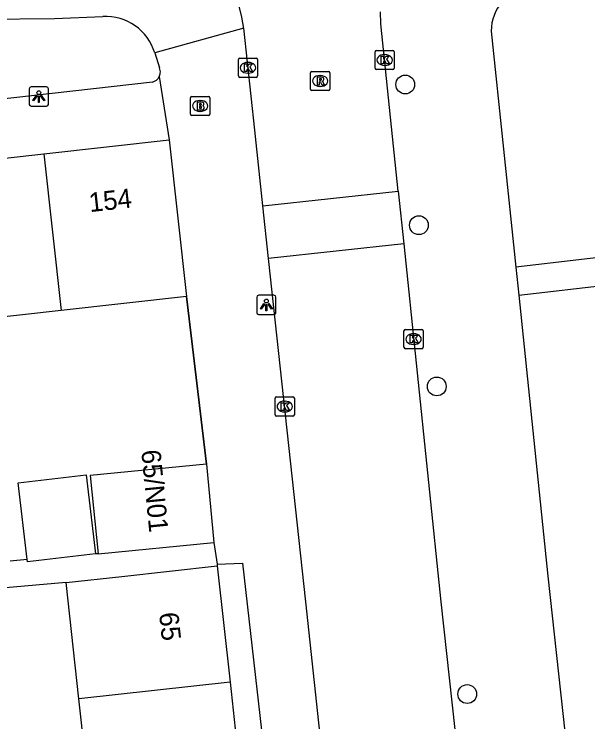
# Model space of a CAD drawing. Extents: x 160026 to 161302, y 384757 to 385701.
# Drawn here: x 161141.18 to 161171.01, y 385191.83 to 385228.61 of the extents above; entities that cross this region are included whole.
import ezdxf

# ---------------------------------------------------------------- set-up
doc = ezdxf.new("R2010")
doc.units = 0
for name, color, linetype in [('IMGEO_Boom', 7, 'Continuous'), ('IMGEO_Brandkraan', 7, 'Continuous'), ('IMGEO_Groenvoorziening', 7, 'Continuous'), ('IMGEO_Kolk', 7, 'Continuous'), ('IMGEO_Lichtpunt', 7, 'Continuous'), ('IMGEO_Muur', 7, 'Continuous'), ('IMGEO_Pand', 7, 'Continuous'), ('IMGEO_Pand_nummerreeks', 7, 'Continuous'), ('IMGEO_Rijbaan_lokaal_open', 7, 'Continuous'), ('IMGEO_Rioolput', 7, 'Continuous'), ('IMGEO_Voetpad_open', 7, 'Continuous')]:
    doc.layers.add(name, color=color, linetype=linetype)

msp = doc.modelspace()

# ---------------------------------------------------------------- linework, layer by layer
at = {"layer": 'IMGEO_Boom'}
for centre in [(161161.514, 385224.953), (161162.223, 385217.64), (161163.152, 385209.26), (161164.737, 385193.272)]:
    msp.add_circle(centre, 0.489, dxfattribs=at)
at = {"layer": 'IMGEO_Brandkraan'}
for p, q in [((161150.348, 385223.411), (161150.348, 385224.263)), ((161150.423, 385224.337), (161151.275, 385224.337)), ((161151.349, 385224.263), (161151.349, 385223.411)), ((161150.836, 385224.117), (161150.861, 385224.117)), ((161150.859, 385223.557), (161150.834, 385223.557)), ((161151.275, 385223.337), (161150.423, 385223.337))]:
    msp.add_line(p, q, dxfattribs=at)
for points in [[(161150.348, 385223.411), (161150.348, 385224.263)], [(161150.423, 385224.337), (161151.275, 385224.337)], [(161151.349, 385224.263), (161151.349, 385223.411)], [(161150.696, 385224.037), (161150.696, 385223.637), (161150.909, 385223.637)], [(161150.927, 385224.037), (161150.696, 385224.037)], [(161150.875, 385223.956), (161150.821, 385223.956), (161150.821, 385223.88)], [(161150.821, 385223.88), (161150.874, 385223.88)], [(161150.883, 385223.804), (161150.821, 385223.804), (161150.821, 385223.723)], [(161150.821, 385223.723), (161150.883, 385223.723)], [(161151.275, 385223.337), (161150.423, 385223.337)]]:
    msp.add_lwpolyline(points, dxfattribs=at)
for centre, radius, start, end in [((161150.425, 385224.261), 0.0765, 91.552, 178.448), ((161150.425, 385224.261), 0.0765, 91.552, 178.448), ((161151.273, 385224.261), 0.0765, 1.552, 88.448), ((161151.273, 385224.261), 0.0765, 1.552, 88.448), ((161150.876, 385223.918), 0.0379, 267.8285, 90.9355), ((161150.931, 385223.892), 0.145, 59.4692, 91.5367), ((161150.956, 385223.939), 0.0922, 285.5137, 58.1501), ((161150.884, 385223.763), 0.0404, 269.8759, 90.5077), ((161150.915, 385223.888), 0.251, 268.6676, 293.5347), ((161150.961, 385223.747), 0.105, 301.3115, 78.989), ((161150.425, 385223.413), 0.0765, 181.552, 268.448), ((161150.425, 385223.413), 0.0765, 181.552, 268.448), ((161151.273, 385223.413), 0.0765, 271.552, 358.448), ((161151.273, 385223.413), 0.0765, 271.552, 358.448)]:
    msp.add_arc(centre, radius, start, end, dxfattribs=at)
for centre, major_axis, ratio, start_param, end_param in [((161150.835, 385223.837), (-0.387, 0.002), 0.722429, 4.712389, 7.853982), ((161150.86, 385223.837), (-0.39, 0.002), 0.717154, 1.570796, 4.712389)]:
    msp.add_ellipse(centre, major_axis=major_axis, ratio=ratio, start_param=start_param, end_param=end_param, dxfattribs=at)
at = {"layer": 'IMGEO_Groenvoorziening'}
for points in [[(161173.803, 385217.549), (161173.959, 385216.23), (161167.26, 385215.452)], [(161167.411, 385213.995), (161172.22, 385214.554)]]:
    msp.add_lwpolyline(points, dxfattribs=at)
at = {"layer": 'IMGEO_Kolk'}
for p, q in [((161159.944, 385225.8), (161159.944, 385226.652)), ((161160.019, 385226.726), (161160.871, 385226.726)), ((161160.432, 385226.506), (161160.457, 385226.506)), ((161160.945, 385226.652), (161160.945, 385225.8)), ((161152.834, 385225.398), (161152.834, 385226.25)), ((161152.909, 385226.324), (161153.761, 385226.324)), ((161153.322, 385226.104), (161153.347, 385226.104)), ((161153.835, 385226.25), (161153.835, 385225.398)), ((161160.871, 385225.726), (161160.019, 385225.726)), ((161160.455, 385225.946), (161160.43, 385225.946)), ((161153.345, 385225.544), (161153.32, 385225.544)), ((161153.761, 385225.324), (161152.909, 385225.324)), ((161161.446, 385211.294), (161161.446, 385212.146)), ((161161.521, 385212.22), (161162.373, 385212.22)), ((161162.447, 385212.146), (161162.447, 385211.294)), ((161161.934, 385212), (161161.959, 385212)), ((161161.957, 385211.44), (161161.932, 385211.44)), ((161162.373, 385211.22), (161161.521, 385211.22)), ((161154.748, 385207.79), (161154.748, 385208.642)), ((161154.823, 385208.716), (161155.675, 385208.716)), ((161155.236, 385208.496), (161155.261, 385208.496)), ((161155.749, 385208.642), (161155.749, 385207.79)), ((161155.675, 385207.716), (161154.823, 385207.716)), ((161155.259, 385207.936), (161155.234, 385207.936))]:
    msp.add_line(p, q, dxfattribs=at)
for points in [[(161159.944, 385225.8), (161159.944, 385226.652)], [(161160.019, 385226.726), (161160.871, 385226.726)], [(161160.945, 385226.652), (161160.945, 385225.8)], [(161152.834, 385225.398), (161152.834, 385226.25)], [(161152.909, 385226.324), (161153.761, 385226.324)], [(161153.835, 385226.25), (161153.835, 385225.398)], [(161160.265, 385226.426), (161160.388, 385226.426), (161160.388, 385226.275), (161160.518, 385226.426), (161160.682, 385226.426), (161160.536, 385226.275), (161160.689, 385226.026), (161160.537, 385226.026), (161160.452, 385226.19), (161160.388, 385226.123), (161160.388, 385226.026), (161160.265, 385226.026), (161160.265, 385226.426)], [(161153.155, 385226.024), (161153.278, 385226.024), (161153.278, 385225.873), (161153.408, 385226.024), (161153.572, 385226.024), (161153.426, 385225.873), (161153.579, 385225.624), (161153.427, 385225.624), (161153.342, 385225.788), (161153.278, 385225.721), (161153.278, 385225.624), (161153.155, 385225.624), (161153.155, 385226.024)], [(161160.871, 385225.726), (161160.019, 385225.726)], [(161153.761, 385225.324), (161152.909, 385225.324)], [(161161.446, 385211.294), (161161.446, 385212.146)], [(161161.521, 385212.22), (161162.373, 385212.22)], [(161162.447, 385212.146), (161162.447, 385211.294)], [(161161.767, 385211.92), (161161.89, 385211.92), (161161.89, 385211.769), (161162.02, 385211.92), (161162.184, 385211.92), (161162.038, 385211.769), (161162.191, 385211.52), (161162.039, 385211.52), (161161.954, 385211.684), (161161.89, 385211.617), (161161.89, 385211.52), (161161.767, 385211.52), (161161.767, 385211.92)], [(161162.373, 385211.22), (161161.521, 385211.22)], [(161154.748, 385207.79), (161154.748, 385208.642)], [(161154.823, 385208.716), (161155.675, 385208.716)], [(161155.749, 385208.642), (161155.749, 385207.79)], [(161155.069, 385208.416), (161155.192, 385208.416), (161155.192, 385208.265), (161155.322, 385208.416), (161155.486, 385208.416), (161155.34, 385208.265), (161155.493, 385208.016), (161155.341, 385208.016), (161155.256, 385208.18), (161155.192, 385208.113), (161155.192, 385208.016), (161155.069, 385208.016), (161155.069, 385208.416)], [(161155.675, 385207.716), (161154.823, 385207.716)]]:
    msp.add_lwpolyline(points, dxfattribs=at)
for centre, start, end in [((161160.021, 385226.65), 91.552, 178.448), ((161160.021, 385226.65), 91.552, 178.448), ((161160.869, 385226.65), 1.552, 88.448), ((161160.869, 385226.65), 1.552, 88.448), ((161152.911, 385226.248), 91.552, 178.448), ((161152.911, 385226.248), 91.552, 178.448), ((161153.759, 385226.248), 1.552, 88.448), ((161153.759, 385226.248), 1.552, 88.448), ((161160.021, 385225.802), 181.552, 268.448), ((161160.021, 385225.802), 181.552, 268.448), ((161160.869, 385225.802), 271.552, 358.448), ((161160.869, 385225.802), 271.552, 358.448), ((161152.911, 385225.4), 181.552, 268.448), ((161152.911, 385225.4), 181.552, 268.448), ((161153.759, 385225.4), 271.552, 358.448), ((161153.759, 385225.4), 271.552, 358.448), ((161161.523, 385212.144), 91.552, 178.448), ((161161.523, 385212.144), 91.552, 178.448), ((161162.371, 385212.144), 1.552, 88.448), ((161162.371, 385212.144), 1.552, 88.448), ((161161.523, 385211.296), 181.552, 268.448), ((161161.523, 385211.296), 181.552, 268.448), ((161162.371, 385211.296), 271.552, 358.448), ((161162.371, 385211.296), 271.552, 358.448), ((161154.825, 385208.64), 91.552, 178.448), ((161154.825, 385208.64), 91.552, 178.448), ((161155.673, 385208.64), 1.552, 88.448), ((161155.673, 385208.64), 1.552, 88.448), ((161154.825, 385207.792), 181.552, 268.448), ((161154.825, 385207.792), 181.552, 268.448), ((161155.673, 385207.792), 271.552, 358.448), ((161155.673, 385207.792), 271.552, 358.448)]:
    msp.add_arc(centre, 0.0765, start, end, dxfattribs=at)
for centre, major_axis, ratio, start_param, end_param in [((161160.431, 385226.226), (-0.387, 0.002), 0.722429, 4.712389, 7.853982), ((161160.456, 385226.226), (-0.39, 0.002), 0.717154, 1.570796, 4.712389), ((161153.321, 385225.824), (-0.387, 0.002), 0.722429, 4.712389, 7.853982), ((161153.346, 385225.824), (-0.39, 0.002), 0.717154, 1.570796, 4.712389), ((161161.933, 385211.72), (-0.387, 0.002), 0.722429, 4.712389, 7.853982), ((161161.958, 385211.72), (-0.39, 0.002), 0.717154, 1.570796, 4.712389), ((161155.235, 385208.216), (-0.387, 0.002), 0.722429, 4.712389, 7.853982), ((161155.26, 385208.216), (-0.39, 0.002), 0.717154, 1.570796, 4.712389)]:
    msp.add_ellipse(centre, major_axis=major_axis, ratio=ratio, start_param=start_param, end_param=end_param, dxfattribs=at)
at = {"layer": 'IMGEO_Lichtpunt'}
for p, q in [((161141.96, 385224.728), (161141.96, 385223.921)), ((161141.96, 385224.728), (161141.96, 385223.921)), ((161142.862, 385224.823), (161142.054, 385224.823)), ((161142.862, 385224.823), (161142.054, 385224.823)), ((161142.956, 385223.921), (161142.956, 385224.728)), ((161142.956, 385223.921), (161142.956, 385224.728)), ((161142.054, 385223.827), (161142.862, 385223.827)), ((161142.054, 385223.827), (161142.862, 385223.827)), ((161154.694, 385213.995), (161153.886, 385213.995)), ((161154.694, 385213.995), (161153.886, 385213.995)), ((161153.792, 385213.9), (161153.792, 385213.093)), ((161153.792, 385213.9), (161153.792, 385213.093)), ((161154.788, 385213.093), (161154.788, 385213.9)), ((161154.788, 385213.093), (161154.788, 385213.9)), ((161153.886, 385212.999), (161154.694, 385212.999)), ((161153.886, 385212.999), (161154.694, 385212.999))]:
    msp.add_line(p, q, dxfattribs=at)
for points in [[(161142.334, 385224.392), (161142.373, 385224.364), (161142.185, 385224.102), (161142.147, 385224.129), (161142.334, 385224.392)], [(161142.436, 385224.344), (161142.483, 385224.344), (161142.483, 385224.022), (161142.436, 385224.022), (161142.436, 385224.344)], [(161142.546, 385224.364), (161142.584, 385224.391), (161142.771, 385224.129), (161142.732, 385224.101), (161142.546, 385224.364)], [(161154.166, 385213.564), (161154.205, 385213.536), (161154.017, 385213.274), (161153.979, 385213.301), (161154.166, 385213.564)], [(161154.268, 385213.516), (161154.315, 385213.516), (161154.315, 385213.194), (161154.268, 385213.194), (161154.268, 385213.516)], [(161154.378, 385213.536), (161154.416, 385213.563), (161154.603, 385213.301), (161154.564, 385213.273), (161154.378, 385213.536)]]:
    msp.add_lwpolyline(points, dxfattribs=at)
for centre in [(161142.459, 385224.526), (161154.291, 385213.698)]:
    msp.add_circle(centre, 0.0994, dxfattribs=at)
for centre, start, end in [((161142.054, 385224.728), 90, 180), ((161142.054, 385224.728), 90, 180), ((161142.862, 385224.728), 0, 90), ((161142.862, 385224.728), 0, 90), ((161142.054, 385223.921), 180, 270), ((161142.054, 385223.921), 180, 270), ((161142.862, 385223.921), 270, 0), ((161142.862, 385223.921), 270, 360), ((161153.886, 385213.9), 90, 180), ((161153.886, 385213.9), 90, 180), ((161154.694, 385213.9), 0, 90), ((161154.694, 385213.9), 0, 90), ((161153.886, 385213.093), 180, 270), ((161153.886, 385213.093), 180, 270), ((161154.694, 385213.093), 270, 0), ((161154.694, 385213.093), 270, 360)]:
    msp.add_arc(centre, 0.0946, start, end, dxfattribs=at)
at = {"layer": 'IMGEO_Muur'}
msp.add_lwpolyline([(161151.176, 385205.213), (161150.144, 385213.932)], dxfattribs=at)
at = {"layer": 'IMGEO_Pand'}
for points in [[(161142.717, 385221.352), (161149.241, 385222.075)], [(161149.241, 385222.075), (161150.144, 385213.932)], [(161136.365, 385220.647), (161142.717, 385221.352)], [(161142.717, 385221.352), (161143.619, 385213.209)], [(161150.144, 385213.932), (161143.619, 385213.209)], [(161143.619, 385213.209), (161137.267, 385212.504)], [(161151.176, 385205.213), (161145.135, 385204.631), (161145.537, 385200.564)], [(161151.176, 385205.213), (161151.568, 385201.147)], [(161141.851, 385200.258), (161141.38, 385204.242), (161144.918, 385204.661), (161145.403, 385200.563)], [(161145.537, 385200.564), (161151.568, 385201.147)], [(161145.403, 385200.563), (161141.865, 385200.144), (161141.851, 385200.258)], [(161143.88, 385199.074), (161146.771, 385199.39), (161151.741, 385199.932)], [(161151.741, 385199.932), (161152.401, 385193.884)], [(161144.541, 385193.025), (161143.88, 385199.074)], [(161152.401, 385193.884), (161144.541, 385193.025)], [(161152.401, 385193.884), (161153.036, 385188.077)], [(161145.175, 385187.218), (161144.541, 385193.025)]]:
    msp.add_lwpolyline(points, dxfattribs=at)
at = {"layer": 'IMGEO_Rijbaan_lokaal_open'}
for points in [[(161161.15, 385219.413), (161160.25, 385228.109), (161160.218, 385228.728)], [(161154.111, 385218.652), (161153.686, 385222.583), (161153.114, 385227.872)], [(161154.111, 385218.652), (161161.15, 385219.413)], [(161161.15, 385219.413), (161161.434, 385216.668)], [(161154.408, 385215.908), (161154.111, 385218.652)], [(161161.434, 385216.668), (161154.408, 385215.908)], [(161161.434, 385216.668), (161163.36, 385198.06), (161167.291, 385162.209)], [(161160.272, 385161.455), (161156.339, 385198.06), (161154.408, 385215.908)]]:
    msp.add_lwpolyline(points, dxfattribs=at)
msp.add_arc((161147.146, 385227.239), 6.001, 6.051, 92.8504, dxfattribs=at)
at = {"layer": 'IMGEO_Rioolput'}
for p, q in [((161156.588, 385224.709), (161156.588, 385225.561)), ((161156.663, 385225.635), (161157.515, 385225.635)), ((161157.076, 385225.415), (161157.101, 385225.415)), ((161157.589, 385225.561), (161157.589, 385224.709)), ((161157.515, 385224.635), (161156.663, 385224.635)), ((161157.099, 385224.855), (161157.074, 385224.855))]:
    msp.add_line(p, q, dxfattribs=at)
for points in [[(161156.588, 385224.709), (161156.588, 385225.561)], [(161156.663, 385225.635), (161157.515, 385225.635)], [(161157.589, 385225.561), (161157.589, 385224.709)], [(161157.177, 385225.333), (161156.925, 385225.335), (161156.925, 385224.935)], [(161156.925, 385224.935), (161157.049, 385224.935), (161157.049, 385225.097), (161157.06, 385225.097)], [(161157.103, 385225.254), (161157.049, 385225.254), (161157.049, 385225.173)], [(161157.049, 385225.173), (161157.101, 385225.173)], [(161157.107, 385225.068), (161157.178, 385224.935), (161157.318, 385224.935), (161157.253, 385225.061)], [(161157.515, 385224.635), (161156.663, 385224.635)]]:
    msp.add_lwpolyline(points, dxfattribs=at)
for centre, radius, start, end in [((161156.665, 385225.559), 0.0765, 91.552, 178.448), ((161156.665, 385225.559), 0.0765, 91.552, 178.448), ((161157.513, 385225.559), 0.0765, 1.552, 88.448), ((161157.513, 385225.559), 0.0765, 1.552, 88.448), ((161157.059, 385225.044), 0.0533, 26.0293, 88.6989), ((161157.085, 385225.362), 0.19, 274.7715, 282.9687), ((161157.109, 385225.158), 0.0964, 77.0061, 93.1865), ((161157.123, 385225.215), 0.0378, 276.6634, 79.6772), ((161157.176, 385225.223), 0.109, 350.3612, 89.416), ((161157.174, 385225.223), 0.112, 277.5842, 350.9817), ((161157.158, 385225.008), 0.108, 29.5134, 73.7905), ((161156.665, 385224.711), 0.0765, 181.552, 268.448), ((161156.665, 385224.711), 0.0765, 181.552, 268.448), ((161157.513, 385224.711), 0.0765, 271.552, 358.448), ((161157.513, 385224.711), 0.0765, 271.552, 358.448)]:
    msp.add_arc(centre, radius, start, end, dxfattribs=at)
for centre, major_axis, ratio, start_param, end_param in [((161157.075, 385225.135), (-0.387, 0.002), 0.722429, 4.712389, 7.853982), ((161157.1, 385225.135), (-0.39, 0.002), 0.717154, 1.570796, 4.712389)]:
    msp.add_ellipse(centre, major_axis=major_axis, ratio=ratio, start_param=start_param, end_param=end_param, dxfattribs=at)
at = {"layer": 'IMGEO_Voetpad_open'}
for points in [[(161128.634, 385228.348), (161132.397, 385228.275), (161143.276, 385228.387), (161145.792, 385228.485)], [(161153.114, 385227.872), (161148.49, 385226.596)], [(161165.986, 385227.731), (161167.26, 385215.452)], [(161148.49, 385226.596), (161148.731, 385225.824)], [(161148.723, 385225.364), (161149.241, 385222.075)], [(161148.363, 385225.078), (161135.918, 385223.679)], [(161167.26, 385215.452), (161167.411, 385213.995)], [(161167.411, 385213.995), (161168.925, 385199.402), (161181.958, 385080.115)], [(161150.144, 385213.932), (161151.176, 385205.213)], [(161151.568, 385201.147), (161151.728, 385200.025)], [(161145.537, 385200.564), (161145.403, 385200.563)], [(161141.851, 385200.258), (161140.973, 385200.184)], [(161151.728, 385200.025), (161153.043, 385200.08), (161156.773, 385167.335), (161160.863, 385129.933)], [(161151.728, 385200.025), (161151.741, 385199.932)], [(161143.88, 385199.074), (161136.957, 385198.463), (161133.736, 385198.094), (161133.766, 385197.833)]]:
    msp.add_lwpolyline(points, dxfattribs=at)
for centre, radius, start, end in [((161168.351, 385227.731), 2.365, 100.446, 180.0108), ((161145.94, 385225.826), 2.663, 16.8095, 93.1951), ((161148.247, 385225.603), 0.532, 353.9472, 24.5076), ((161148.238, 385225.605), 0.541, 283.3419, 333.5885), ((161148.262, 385225.597), 0.517, 333.2207, 354.4754)]:
    msp.add_arc(centre, radius, start, end, dxfattribs=at)

# ---------------------------------------------------------------- texts
at = {"layer": 'IMGEO_Pand_nummerreeks'}
for s, rotation, p in [('154', 6.3269, (161145.119, 385218.318)), ('65/N01', 275.6343, (161147.785, 385205.927)), ('65', 276.2325, (161148.71, 385197.475))]:
    msp.add_text(s, height=1, rotation=rotation, dxfattribs=at).set_placement(p)

doc.saveas('drawing.dxf')
